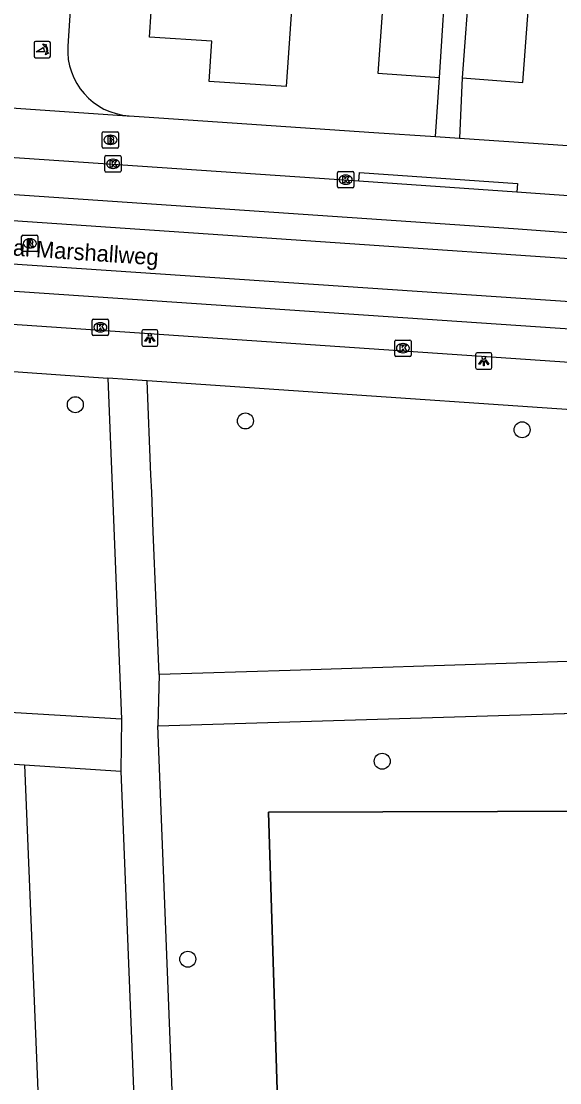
# Model space of a CAD drawing. Extents: x 161084 to 161928, y 385355 to 386522.
# Drawn here: x 161544.8 to 161577.8, y 386091 to 386156 of the extents above; entities that cross this region are included whole.
import ezdxf

# ---------------------------------------------------------------- set-up
doc = ezdxf.new("R2010")
doc.units = 0
for name, color, linetype in [('IMGEO_Boom', 7, 'Continuous'), ('IMGEO_Brandkraan', 7, 'Continuous'), ('IMGEO_Groenvoorziening', 7, 'Continuous'), ('IMGEO_Hek', 7, 'Continuous'), ('IMGEO_Kolk', 7, 'Continuous'), ('IMGEO_Lichtpunt', 7, 'Continuous'), ('IMGEO_Muur', 7, 'Continuous'), ('IMGEO_Openbare_ruimte_label', 7, 'Continuous'), ('IMGEO_Pand', 7, 'Continuous'), ('IMGEO_Poller', 7, 'Continuous'), ('IMGEO_Rijbaan_lokaal_gesloten', 7, 'Continuous'), ('IMGEO_Rioolput', 7, 'Continuous'), ('IMGEO_Voetpad_halfverhard', 7, 'Continuous'), ('IMGEO_Voetpad_open', 7, 'Continuous')]:
    doc.layers.add(name, color=color, linetype=linetype)

msp = doc.modelspace()

# ---------------------------------------------------------------- linework, layer by layer
at = {"layer": 'IMGEO_Boom'}
for centre in [(161548.128, 386132.521), (161558.537, 386131.524), (161575.473, 386130.985), (161566.907, 386110.706), (161555.011, 386098.597)]:
    msp.add_circle(centre, 0.489, dxfattribs=at)
at = {"layer": 'IMGEO_Brandkraan'}
for p, q in [((161549.776, 386148.296), (161549.776, 386149.148)), ((161549.851, 386149.222), (161550.703, 386149.222)), ((161550.264, 386149.002), (161550.289, 386149.002)), ((161550.777, 386149.148), (161550.777, 386148.296)), ((161550.703, 386148.222), (161549.851, 386148.222)), ((161550.287, 386148.442), (161550.262, 386148.442))]:
    msp.add_line(p, q, dxfattribs=at)
for points in [[(161549.776, 386148.296), (161549.776, 386149.148)], [(161549.851, 386149.222), (161550.703, 386149.222)], [(161550.124, 386148.922), (161550.124, 386148.522), (161550.337, 386148.522)], [(161550.355, 386148.922), (161550.124, 386148.922)], [(161550.303, 386148.841), (161550.249, 386148.841), (161550.249, 386148.765)], [(161550.777, 386149.148), (161550.777, 386148.296)], [(161550.703, 386148.222), (161549.851, 386148.222)], [(161550.249, 386148.765), (161550.302, 386148.765)], [(161550.311, 386148.689), (161550.249, 386148.689), (161550.249, 386148.608)], [(161550.249, 386148.608), (161550.311, 386148.608)]]:
    msp.add_lwpolyline(points, dxfattribs=at)
for centre, radius, start, end in [((161549.853, 386149.146), 0.0765, 91.55205, 178.44795), ((161549.853, 386149.146), 0.0765, 91.55205, 178.44795), ((161550.304, 386148.803), 0.0379, 267.82845, 90.93552), ((161550.359, 386148.777), 0.145, 59.4692, 91.53667), ((161550.384, 386148.824), 0.0922, 285.51372, 58.15012), ((161550.701, 386149.146), 0.0765, 1.55205, 88.44795), ((161550.701, 386149.146), 0.0765, 1.55205, 88.44795), ((161549.853, 386148.298), 0.0765, 181.55205, 268.44795), ((161549.853, 386148.298), 0.0765, 181.55205, 268.44795), ((161550.312, 386148.648), 0.0404, 269.87594, 90.50774), ((161550.343, 386148.773), 0.251, 268.66757, 293.53466), ((161550.389, 386148.632), 0.105, 301.31148, 78.98903), ((161550.701, 386148.298), 0.0765, 271.55205, 358.44795), ((161550.701, 386148.298), 0.0765, 271.55205, 358.44795)]:
    msp.add_arc(centre, radius, start, end, dxfattribs=at)
for centre, major_axis, ratio, start_param, end_param in [((161550.263, 386148.722), (-0.387, 0.002), 0.722429, 4.712389, 7.853982), ((161550.288, 386148.722), (-0.39, 0.002), 0.717154, 1.570796, 4.712389)]:
    msp.add_ellipse(centre, major_axis=major_axis, ratio=ratio, start_param=start_param, end_param=end_param, dxfattribs=at)
at = {"layer": 'IMGEO_Groenvoorziening'}
for points in [[(161545.024, 386110.483), (161548.34, 386029.265)], [(161603.232, 386108.632), (161600.693, 386108.501), (161580.966, 386107.654), (161559.944, 386107.587), (161561.479, 386058.557)]]:
    msp.add_lwpolyline(points, dxfattribs=at)
at = {"layer": 'IMGEO_Hek'}
msp.add_lwpolyline([(161561.479, 386058.557), (161559.944, 386107.587), (161580.966, 386107.654), (161600.693, 386108.501)], dxfattribs=at)
at = {"layer": 'IMGEO_Kolk'}
for p, q in [((161549.939, 386146.83), (161549.939, 386147.682)), ((161550.014, 386147.756), (161550.866, 386147.756)), ((161550.427, 386147.536), (161550.452, 386147.536)), ((161550.94, 386147.682), (161550.94, 386146.83)), ((161550.45, 386146.976), (161550.425, 386146.976)), ((161550.866, 386146.756), (161550.014, 386146.756)), ((161564.171, 386145.86), (161564.171, 386146.712)), ((161564.246, 386146.786), (161565.098, 386146.786)), ((161564.659, 386146.566), (161564.684, 386146.566)), ((161565.172, 386146.712), (161565.172, 386145.86)), ((161565.098, 386145.786), (161564.246, 386145.786)), ((161564.682, 386146.006), (161564.657, 386146.006)), ((161549.158, 386136.828), (161549.158, 386137.68)), ((161549.233, 386137.754), (161550.085, 386137.754)), ((161549.646, 386137.534), (161549.671, 386137.534)), ((161550.159, 386137.68), (161550.159, 386136.828)), ((161550.085, 386136.754), (161549.233, 386136.754)), ((161549.669, 386136.974), (161549.644, 386136.974)), ((161567.677, 386135.551), (161567.677, 386136.403)), ((161567.752, 386136.477), (161568.604, 386136.477)), ((161568.165, 386136.257), (161568.19, 386136.257)), ((161568.678, 386136.403), (161568.678, 386135.551)), ((161568.604, 386135.477), (161567.752, 386135.477)), ((161568.188, 386135.697), (161568.163, 386135.697))]:
    msp.add_line(p, q, dxfattribs=at)
for points in [[(161549.939, 386146.83), (161549.939, 386147.682)], [(161550.014, 386147.756), (161550.866, 386147.756)], [(161550.94, 386147.682), (161550.94, 386146.83)], [(161550.26, 386147.456), (161550.383, 386147.456), (161550.383, 386147.305), (161550.513, 386147.456), (161550.677, 386147.456), (161550.531, 386147.305), (161550.684, 386147.056), (161550.532, 386147.056), (161550.447, 386147.22), (161550.383, 386147.153), (161550.383, 386147.056), (161550.26, 386147.056), (161550.26, 386147.456)], [(161550.866, 386146.756), (161550.014, 386146.756)], [(161564.171, 386145.86), (161564.171, 386146.712)], [(161564.246, 386146.786), (161565.098, 386146.786)], [(161564.492, 386146.486), (161564.615, 386146.486), (161564.615, 386146.335), (161564.745, 386146.486), (161564.909, 386146.486), (161564.763, 386146.335), (161564.916, 386146.086), (161564.764, 386146.086), (161564.679, 386146.25), (161564.615, 386146.183), (161564.615, 386146.086), (161564.492, 386146.086), (161564.492, 386146.486)], [(161565.172, 386146.712), (161565.172, 386145.86)], [(161565.098, 386145.786), (161564.246, 386145.786)], [(161549.158, 386136.828), (161549.158, 386137.68)], [(161549.233, 386137.754), (161550.085, 386137.754)], [(161549.479, 386137.454), (161549.602, 386137.454), (161549.602, 386137.303), (161549.732, 386137.454), (161549.896, 386137.454), (161549.75, 386137.303), (161549.903, 386137.054), (161549.751, 386137.054), (161549.666, 386137.218), (161549.602, 386137.151), (161549.602, 386137.054), (161549.479, 386137.054), (161549.479, 386137.454)], [(161550.159, 386137.68), (161550.159, 386136.828)], [(161550.085, 386136.754), (161549.233, 386136.754)], [(161567.677, 386135.551), (161567.677, 386136.403)], [(161567.752, 386136.477), (161568.604, 386136.477)], [(161567.998, 386136.177), (161568.121, 386136.177), (161568.121, 386136.026), (161568.251, 386136.177), (161568.415, 386136.177), (161568.269, 386136.026), (161568.422, 386135.777), (161568.27, 386135.777), (161568.185, 386135.941), (161568.121, 386135.874), (161568.121, 386135.777), (161567.998, 386135.777), (161567.998, 386136.177)], [(161568.678, 386136.403), (161568.678, 386135.551)], [(161568.604, 386135.477), (161567.752, 386135.477)]]:
    msp.add_lwpolyline(points, dxfattribs=at)
for centre, start, end in [((161550.016, 386147.68), 91.55205, 178.44795), ((161550.016, 386147.68), 91.55205, 178.44795), ((161550.864, 386147.68), 1.55205, 88.44795), ((161550.864, 386147.68), 1.55205, 88.44795), ((161550.016, 386146.832), 181.55205, 268.44795), ((161550.016, 386146.832), 181.55205, 268.44795), ((161550.864, 386146.832), 271.55205, 358.44795), ((161550.864, 386146.832), 271.55205, 358.44795), ((161564.248, 386146.71), 91.55205, 178.44795), ((161564.248, 386146.71), 91.55205, 178.44795), ((161565.096, 386146.71), 1.55205, 88.44795), ((161565.096, 386146.71), 1.55205, 88.44795), ((161564.248, 386145.862), 181.55205, 268.44795), ((161564.248, 386145.862), 181.55205, 268.44795), ((161565.096, 386145.862), 271.55205, 358.44795), ((161565.096, 386145.862), 271.55205, 358.44795), ((161549.235, 386137.678), 91.55205, 178.44795), ((161549.235, 386137.678), 91.55205, 178.44795), ((161550.083, 386137.678), 1.55205, 88.44795), ((161550.083, 386137.678), 1.55205, 88.44795), ((161549.235, 386136.83), 181.55205, 268.44795), ((161549.235, 386136.83), 181.55205, 268.44795), ((161550.083, 386136.83), 271.55205, 358.44795), ((161550.083, 386136.83), 271.55205, 358.44795), ((161567.754, 386136.401), 91.55205, 178.44795), ((161567.754, 386136.401), 91.55205, 178.44795), ((161568.602, 386136.401), 1.55205, 88.44795), ((161568.602, 386136.401), 1.55205, 88.44795), ((161567.754, 386135.553), 181.55205, 268.44795), ((161567.754, 386135.553), 181.55205, 268.44795), ((161568.602, 386135.553), 271.55205, 358.44795), ((161568.602, 386135.553), 271.55205, 358.44795)]:
    msp.add_arc(centre, 0.0765, start, end, dxfattribs=at)
for centre, major_axis, ratio, start_param, end_param in [((161550.426, 386147.256), (-0.387, 0.002), 0.722429, 4.712389, 7.853982), ((161550.451, 386147.256), (-0.39, 0.002), 0.717154, 1.570796, 4.712389), ((161564.658, 386146.286), (-0.387, 0.002), 0.722429, 4.712389, 7.853982), ((161564.683, 386146.286), (-0.39, 0.002), 0.717154, 1.570796, 4.712389), ((161549.645, 386137.254), (-0.387, 0.002), 0.722429, 4.712389, 7.853982), ((161549.67, 386137.254), (-0.39, 0.002), 0.717154, 1.570796, 4.712389), ((161568.164, 386135.977), (-0.387, 0.002), 0.722429, 4.712389, 7.853982), ((161568.189, 386135.977), (-0.39, 0.002), 0.717154, 1.570796, 4.712389)]:
    msp.add_ellipse(centre, major_axis=major_axis, ratio=ratio, start_param=start_param, end_param=end_param, dxfattribs=at)
at = {"layer": 'IMGEO_Lichtpunt'}
for p, q in [((161552.189, 386137.005), (161552.189, 386136.198)), ((161552.189, 386137.005), (161552.189, 386136.198)), ((161553.091, 386137.1), (161552.283, 386137.1)), ((161553.091, 386137.1), (161552.283, 386137.1)), ((161553.185, 386136.198), (161553.185, 386137.005)), ((161553.185, 386136.198), (161553.185, 386137.005)), ((161552.283, 386136.104), (161553.091, 386136.104)), ((161552.283, 386136.104), (161553.091, 386136.104)), ((161572.628, 386135.596), (161572.628, 386134.789)), ((161572.628, 386135.596), (161572.628, 386134.789)), ((161573.53, 386135.691), (161572.722, 386135.691)), ((161573.53, 386135.691), (161572.722, 386135.691)), ((161573.624, 386134.789), (161573.624, 386135.596)), ((161573.624, 386134.789), (161573.624, 386135.596)), ((161572.722, 386134.695), (161573.53, 386134.695)), ((161572.722, 386134.695), (161573.53, 386134.695))]:
    msp.add_line(p, q, dxfattribs=at)
for points in [[(161552.563, 386136.669), (161552.602, 386136.641), (161552.414, 386136.379), (161552.376, 386136.406), (161552.563, 386136.669)], [(161552.665, 386136.621), (161552.712, 386136.621), (161552.712, 386136.299), (161552.665, 386136.299), (161552.665, 386136.621)], [(161552.775, 386136.641), (161552.813, 386136.668), (161553, 386136.406), (161552.961, 386136.378), (161552.775, 386136.641)], [(161573.002, 386135.26), (161573.041, 386135.232), (161572.853, 386134.97), (161572.815, 386134.997), (161573.002, 386135.26)], [(161573.104, 386135.212), (161573.151, 386135.212), (161573.151, 386134.89), (161573.104, 386134.89), (161573.104, 386135.212)], [(161573.214, 386135.232), (161573.252, 386135.259), (161573.439, 386134.997), (161573.4, 386134.969), (161573.214, 386135.232)]]:
    msp.add_lwpolyline(points, dxfattribs=at)
for centre in [(161552.688, 386136.803), (161573.127, 386135.394)]:
    msp.add_circle(centre, 0.0994, dxfattribs=at)
for centre, start, end in [((161552.283, 386137.005), 90, 180), ((161552.283, 386137.005), 90, 180), ((161553.091, 386137.005), 0, 90), ((161553.091, 386137.005), 0, 90), ((161552.283, 386136.198), 180, 270), ((161552.283, 386136.198), 180, 270), ((161553.091, 386136.198), 270, 0), ((161553.091, 386136.198), 270, 360), ((161572.722, 386135.596), 90, 180), ((161572.722, 386135.596), 90, 180), ((161573.53, 386135.596), 0, 90), ((161573.53, 386135.596), 0, 90), ((161572.722, 386134.789), 180, 270), ((161572.722, 386134.789), 180, 270), ((161573.53, 386134.789), 270, 0), ((161573.53, 386134.789), 270, 360)]:
    msp.add_arc(centre, 0.0946, start, end, dxfattribs=at)
at = {"layer": 'IMGEO_Muur'}
msp.add_lwpolyline([(161552.335, 386150.129), (161566.396, 386149.179)], dxfattribs=at)
at = {"layer": 'IMGEO_Pand'}
for points in [[(161561.612, 386160.664), (161561.368, 386156.978), (161561.038, 386151.988), (161556.328, 386152.298), (161556.49, 386154.762), (161552.658, 386155.015), (161553.069, 386161.231)], [(161570.892, 386159.903), (161567.163, 386160.165), (161566.649, 386152.802), (161570.408, 386152.539)], [(161570.408, 386152.539), (161570.892, 386159.903)], [(161572.59, 386158.802), (161572.281, 386158.825), (161571.806, 386152.512)], [(161571.806, 386152.512), (161575.519, 386152.233), (161575.993, 386158.546), (161572.682, 386158.795), (161572.59, 386158.802)]]:
    msp.add_lwpolyline(points, dxfattribs=at)
at = {"layer": 'IMGEO_Poller'}
for p, q in [((161546.507, 386154.747), (161545.699, 386154.747)), ((161546.507, 386154.747), (161545.699, 386154.747)), ((161545.605, 386154.652), (161545.605, 386153.845)), ((161545.605, 386154.652), (161545.605, 386153.845)), ((161546.601, 386153.845), (161546.601, 386154.652)), ((161546.601, 386153.845), (161546.601, 386154.652)), ((161545.699, 386153.75), (161546.507, 386153.75)), ((161545.699, 386153.75), (161546.507, 386153.75))]:
    msp.add_line(p, q, dxfattribs=at)
for points in [[(161546.24, 386154.103), (161545.727, 386154.103), (161546.157, 386154.378)], [(161546.284, 386154.476), (161546.272, 386154.403), (161546.147, 386154.608)], [(161546.147, 386154.608), (161546.378, 386154.542), (161546.307, 386154.51)], [(161546.3, 386153.931), (161546.366, 386154.162), (161546.396, 386154.094)], [(161546.432, 386154.067), (161546.504, 386154.056), (161546.3, 386153.931)]]:
    msp.add_lwpolyline(points, dxfattribs=at)
for centre, radius, start, end in [((161545.699, 386154.652), 0.0946, 90, 180), ((161545.699, 386154.652), 0.0946, 90, 180), ((161546.507, 386154.652), 0.0946, 0, 90), ((161546.507, 386154.652), 0.0946, 0, 90), ((161545.912, 386154.153), 0.332, 351.32473, 42.4854), ((161545.926, 386154.163), 0.476, 351.75274, 41.16905), ((161545.926, 386154.163), 0.516, 349.35686, 42.29123), ((161545.699, 386153.845), 0.0946, 180, 270), ((161545.699, 386153.845), 0.0946, 180, 270), ((161546.507, 386153.845), 0.0946, 270, 0), ((161546.507, 386153.845), 0.0946, 270, 0)]:
    msp.add_arc(centre, radius, start, end, dxfattribs=at)
at = {"layer": 'IMGEO_Rijbaan_lokaal_gesloten'}
for points in [[(161592.192, 386142.108), (161592.128, 386140.504), (161512.001, 386145.975), (161440.701, 386150.808), (161423.467, 386154.058), (161423.418, 386155.907)], [(161440.784, 386152.425), (161471.067, 386150.375), (161574.934, 386143.3), (161591.226, 386142.092), (161592.192, 386142.108)], [(161423.113, 386145.82), (161424.221, 386147.55), (161440.388, 386148.183), (161539.121, 386141.483), (161594.421, 386137.75)], [(161591.633, 386136.244), (161538.988, 386139.817), (161499.055, 386142.55), (161453.055, 386145.717), (161440.39, 386146.628)]]:
    msp.add_lwpolyline(points, dxfattribs=at)
at = {"layer": 'IMGEO_Rioolput'}
for p, q in [((161544.841, 386141.964), (161544.841, 386142.816)), ((161544.916, 386142.89), (161545.768, 386142.89)), ((161545.329, 386142.67), (161545.354, 386142.67)), ((161545.842, 386142.816), (161545.842, 386141.964)), ((161545.768, 386141.89), (161544.916, 386141.89)), ((161545.352, 386142.11), (161545.327, 386142.11))]:
    msp.add_line(p, q, dxfattribs=at)
for points in [[(161544.841, 386141.964), (161544.841, 386142.816)], [(161544.916, 386142.89), (161545.768, 386142.89)], [(161545.43, 386142.588), (161545.178, 386142.59), (161545.178, 386142.19)], [(161545.178, 386142.19), (161545.302, 386142.19), (161545.302, 386142.352), (161545.313, 386142.352)], [(161545.356, 386142.509), (161545.302, 386142.509), (161545.302, 386142.428)], [(161545.302, 386142.428), (161545.354, 386142.428)], [(161545.842, 386142.816), (161545.842, 386141.964)], [(161545.768, 386141.89), (161544.916, 386141.89)], [(161545.36, 386142.323), (161545.431, 386142.19), (161545.571, 386142.19), (161545.506, 386142.316)]]:
    msp.add_lwpolyline(points, dxfattribs=at)
for centre, radius, start, end in [((161544.918, 386142.814), 0.0765, 91.55205, 178.44795), ((161544.918, 386142.814), 0.0765, 91.55205, 178.44795), ((161545.312, 386142.299), 0.0533, 26.02933, 88.69889), ((161545.338, 386142.617), 0.19, 274.7715, 282.96867), ((161545.362, 386142.413), 0.0964, 77.00612, 93.18647), ((161545.376, 386142.47), 0.0378, 276.66336, 79.67722), ((161545.429, 386142.478), 0.109, 350.36119, 89.41601), ((161545.427, 386142.478), 0.112, 277.58423, 350.98172), ((161545.411, 386142.263), 0.108, 29.51342, 73.79051), ((161545.766, 386142.814), 0.0765, 1.55205, 88.44795), ((161545.766, 386142.814), 0.0765, 1.55205, 88.44795), ((161544.918, 386141.966), 0.0765, 181.55205, 268.44795), ((161544.918, 386141.966), 0.0765, 181.55205, 268.44795), ((161545.766, 386141.966), 0.0765, 271.55205, 358.44795), ((161545.766, 386141.966), 0.0765, 271.55205, 358.44795)]:
    msp.add_arc(centre, radius, start, end, dxfattribs=at)
for centre, major_axis, ratio, start_param, end_param in [((161545.328, 386142.39), (-0.387, 0.002), 0.722429, 4.712389, 7.853982), ((161545.353, 386142.39), (-0.39, 0.002), 0.717154, 1.570796, 4.712389)]:
    msp.add_ellipse(centre, major_axis=major_axis, ratio=ratio, start_param=start_param, end_param=end_param, dxfattribs=at)
at = {"layer": 'IMGEO_Voetpad_halfverhard'}
for points in [[(161550.119, 386134.142), (161550.958, 386113.278)], [(161553.264, 386116.009), (161552.901, 386124.746), (161552.801, 386127.166), (161552.756, 386128.235), (161552.518, 386133.98)], [(161602.824, 386117.602), (161561.28, 386116.267), (161553.264, 386116.009)], [(161553.264, 386116.009), (161553.167, 386112.88)], [(161473.968, 386115.174), (161545.024, 386110.483)], [(161550.958, 386113.278), (161528.734, 386114.614)], [(161553.167, 386112.88), (161602.935, 386114.38)], [(161550.958, 386113.278), (161550.921, 386110.099)], [(161555.324, 386058.365), (161553.167, 386112.88)], [(161545.024, 386110.483), (161550.921, 386110.099)], [(161550.921, 386110.099), (161553.445, 386046.637)]]:
    msp.add_lwpolyline(points, dxfattribs=at)
at = {"layer": 'IMGEO_Voetpad_open'}
for points in [[(161550.091, 386191.906), (161547.669, 386154.462)], [(161570.171, 386148.924), (161570.408, 386152.539)], [(161571.806, 386152.512), (161571.637, 386148.825)], [(161542.045, 386150.839), (161542.118, 386150.824), (161551.302, 386150.185), (161551.42, 386150.191)], [(161551.42, 386150.191), (161552.335, 386150.129), (161566.396, 386149.179), (161570.171, 386148.924)], [(161565.478, 386146.204), (161508.273, 386150.078)], [(161570.171, 386148.924), (161571.637, 386148.825)], [(161571.637, 386148.825), (161590.326, 386147.563)], [(161565.478, 386146.204), (161565.513, 386146.727), (161575.189, 386146.063), (161575.153, 386145.519)], [(161575.153, 386145.519), (161565.478, 386146.204)], [(161592.31, 386144.306), (161590.06, 386144.465), (161575.153, 386145.519)], [(161440.379, 386144.594), (161500, 386140.47), (161591.537, 386134.233)], [(161530.138, 386135.542), (161550.119, 386134.142)], [(161552.518, 386133.98), (161550.119, 386134.142)], [(161597.778, 386130.621), (161597.172, 386130.812), (161596.552, 386130.948), (161595.923, 386131.027), (161595.833, 386131.034), (161588.948, 386131.502), (161552.518, 386133.98)]]:
    msp.add_lwpolyline(points, dxfattribs=at)
msp.add_arc((161551.688, 386154.209), 4.027, 176.39784, 266.18451, dxfattribs=at)

# ---------------------------------------------------------------- texts
at = {"layer": 'IMGEO_Openbare_ruimte_label'}
msp.add_text('Generaal Marshallweg', height=1, rotation=356.1021, dxfattribs=at).set_placement((161539.839, 386141.95))

doc.saveas('drawing.dxf')
